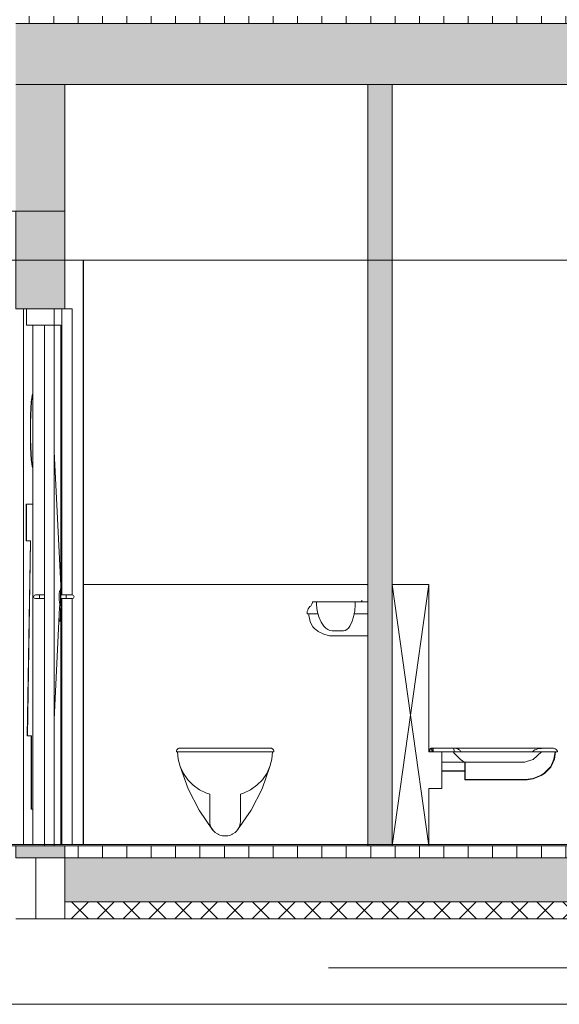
# Model space of a CAD drawing. Extents: x -156717 to 425753, y -51191 to 363295.
# Tile 457 of 502: x 313011 to 315224, y 193548 to 197583. Entities that reach past the tile are written whole.
import ezdxf

# ---------------------------------------------------------------- set-up
doc = ezdxf.new("R2010")
doc.units = 0
doc.header["$LTSCALE"] = 50
doc.linetypes.add('7 Voorgevel & doorsnede A-A$0$B0204', pattern=[1300, 1000, -100, 100, -100])
doc.layers.get('0').update_dxf_attribs({"linetype": 'CONTINUOUS'})
for name, color, linetype in [('7 Voorgevel & doorsnede A-A$0$00 Bestaand', 7, 'CONTINUOUS'), ('7 Voorgevel & doorsnede A-A$0$00 Bestaand Deuren', 7, 'CONTINUOUS'), ('7 Voorgevel & doorsnede A-A$0$00 Bestaand Doorsnede-arcering', 7, 'CONTINUOUS'), ('7 Voorgevel & doorsnede A-A$0$00 Bestaande vloeren', 7, 'CONTINUOUS'), ('7 Voorgevel & doorsnede A-A$0$00 Bestaande vloeren Doorsnede-arcering', 7, 'CONTINUOUS'), ('7 Voorgevel & doorsnede A-A$0$00 Bestaande vloeren Laagscheidingslijnen', 7, 'CONTINUOUS'), ('7 Voorgevel & doorsnede A-A$0$22 Binnenwanden', 7, 'CONTINUOUS'), ('7 Voorgevel & doorsnede A-A$0$23 Vloeren', 7, 'CONTINUOUS'), ('7 Voorgevel & doorsnede A-A$0$82 plakfolie', 7, 'CONTINUOUS'), ('7 Voorgevel & doorsnede A-A$0$82 plakfolie Doorsnede-arcering', 7, 'CONTINUOUS'), ('7 Voorgevel & doorsnede A-A$0$90 Terrein', 7, 'CONTINUOUS')]:
    doc.layers.add(name, color=color, linetype=linetype)
pattern_1 = [(90, (108550.56, 1635.29), (-100, 0), [])]
pattern_2 = [(0, (108550.56, 1635.29), (0, 70), [0, -70])]

# ---------------------------------------------------------------- blocks, each defined once
blk = doc.blocks.new('7 Voorgevel & doorsnede A-A$0$Section Elem_284_3', base_point=(108550.6, 1635.3))
at = {"layer": '7 Voorgevel & doorsnede A-A$0$00 Bestaande vloeren', "color": 252, "linetype": 'Continuous', "lineweight": 0}
for p, q in [((83782.2, 1335.3), (83782.2, 1585.3)), ((83776.2, 1335.3), (83782.2, 1335.3))]:
    blk.add_line(p, q, dxfattribs=at)
at = {"layer": '7 Voorgevel & doorsnede A-A$0$00 Bestaande vloeren', "color": 1, "linetype": 'Continuous', "lineweight": 0}
for p, q in [((83699.5, 1335.3), (83775.1, 1335.3)), ((83775.1, 1335.3), (83776.2, 1335.3))]:
    blk.add_line(p, q, dxfattribs=at)
blk = doc.blocks.new('7 Voorgevel & doorsnede A-A$0$Section Elem_285_3', base_point=(108550.6, 1635.3))
at = {"layer": '7 Voorgevel & doorsnede A-A$0$00 Bestaande vloeren Doorsnede-arcering', "linetype": 'Continuous', "lineweight": 0}
h = blk.add_hatch(dxfattribs=at)
h.set_pattern_fill('LIJNEN_VERT_100_0003', color=9, style=0, pattern_type=2)
h.set_pattern_definition(pattern_1)
h.paths.add_polyline_path([(96512.7, 1585.3), (96512.7, 1635.3), (83899.9, 1635.3), (83899.9, 1585.3)], flags=0)
h = blk.add_hatch(dxfattribs=at)
h.set_pattern_fill('11_GEWAPEND_BETON__I_H_W_73', color=9, style=0, pattern_type=2)
h.set_pattern_definition(pattern_2)
h.paths.add_polyline_path([(96512.7, 1405.3), (96512.7, 1585.3), (83899.9, 1585.3), (83899.9, 1405.3)], flags=0)
h = blk.add_hatch(dxfattribs=at)
h.set_pattern_fill('13_45GR_ISOLATIE_0003', color=9, style=0, pattern_type=2)
h.set_pattern_definition([(45, (108550.56, 1635.29), (-53.033, 53.033), []), (135, (108550.56, 1635.29), (53.033, 53.033), [])])
h.paths.add_polyline_path([(96512.7, 1335.3), (96512.7, 1405.3), (83899.9, 1405.3), (83899.9, 1335.3)], flags=0)
at = {"layer": '7 Voorgevel & doorsnede A-A$0$00 Bestaande vloeren', "color": 2, "linetype": 'Continuous', "lineweight": 0}
for p, q in [((83899.9, 1635.3), (96512.7, 1635.3)), ((83899.9, 1585.3), (83899.9, 1635.3))]:
    blk.add_line(p, q, dxfattribs=at)
at = {"layer": '7 Voorgevel & doorsnede A-A$0$00 Bestaande vloeren', "color": 3, "linetype": 'Continuous', "lineweight": 0}
for p, q in [((83899.9, 1405.3), (83899.9, 1585.3)), ((83899.9, 1335.3), (83899.9, 1405.3))]:
    blk.add_line(p, q, dxfattribs=at)
at = {"layer": '7 Voorgevel & doorsnede A-A$0$00 Bestaande vloeren', "color": 252, "linetype": 'Continuous', "lineweight": 0}
blk.add_line((83782.2, 1335.3), (83899.9, 1335.3), dxfattribs=at)
at = {"layer": '7 Voorgevel & doorsnede A-A$0$00 Bestaande vloeren', "color": 1, "linetype": 'Continuous', "lineweight": 0}
blk.add_line((83899.9, 1335.3), (96512.7, 1335.3), dxfattribs=at)
at = {"layer": '7 Voorgevel & doorsnede A-A$0$00 Bestaande vloeren Laagscheidingslijnen', "color": 3, "linetype": 'Continuous', "lineweight": 0}
for p, q in [((83899.9, 1585.3), (96512.7, 1585.3)), ((83899.9, 1585.3), (96512.7, 1585.3)), ((83899.9, 1405.3), (96512.7, 1405.3)), ((83899.9, 1405.3), (96512.7, 1405.3))]:
    blk.add_line(p, q, dxfattribs=at)
blk = doc.blocks.new('7 Voorgevel & doorsnede A-A$0$Section Elem_286_3', base_point=(108550.6, 1635.3))
at = {"layer": '7 Voorgevel & doorsnede A-A$0$00 Bestaande vloeren Doorsnede-arcering', "linetype": 'Continuous', "lineweight": 0}
h = blk.add_hatch(dxfattribs=at)
h.set_pattern_fill('LIJNEN_VERT_100_0003', color=9, style=0, pattern_type=2)
h.set_pattern_definition(pattern_1)
h.paths.add_polyline_path([(96512.7, 5005.3), (96512.7, 5035.3), (83699.5, 5035.3), (83699.5, 5005.3)], flags=0)
h = blk.add_hatch(dxfattribs=at)
h.set_pattern_fill('11_GEWAPEND_BETON__I_H_W_73', color=9, style=0, pattern_type=2)
h.set_pattern_definition(pattern_2)
h.paths.add_polyline_path([(96512.7, 4755.3), (96512.7, 5005.3), (83699.5, 5005.3), (83699.5, 4755.3)], flags=0)
at = {"layer": '7 Voorgevel & doorsnede A-A$0$00 Bestaande vloeren', "color": 1, "linetype": 'Continuous', "lineweight": 0}
blk.add_line((83699.5, 4755.3), (96512.7, 4755.3), dxfattribs=at)
at = {"layer": '7 Voorgevel & doorsnede A-A$0$00 Bestaande vloeren Laagscheidingslijnen', "color": 3, "linetype": 'Continuous', "lineweight": 0}
blk.add_line((83699.5, 5005.3), (96512.7, 5005.3), dxfattribs=at)
blk.add_line((83699.5, 5005.3), (96512.7, 5005.3), dxfattribs=at)
blk = doc.blocks.new('7 Voorgevel & doorsnede A-A$0$Section Elem_336_3', base_point=(108550.6, 1635.3))
at = {"layer": '7 Voorgevel & doorsnede A-A$0$00 Bestaand', "color": 252, "linetype": 'Continuous', "lineweight": 0}
blk.add_line((94063.9, 1135.3), (84981.4, 1135.3), dxfattribs=at)
blk = doc.blocks.new('7 Voorgevel & doorsnede A-A$0$Section Elem_388_3', base_point=(108550.6, 1635.3))
at = {"layer": '7 Voorgevel & doorsnede A-A$0$00 Bestaande vloeren', "color": 2, "linetype": 'Continuous', "lineweight": 0}
for p, q in [((83899.9, 4755.3), (96512.7, 4755.3)), ((83899.9, 4235.3), (83899.9, 4755.3))]:
    blk.add_line(p, q, dxfattribs=at)
blk = doc.blocks.new('7 Voorgevel & doorsnede A-A$0$Section Elem_478_3', base_point=(108550.6, 1635.3))
at = {"layer": '7 Voorgevel & doorsnede A-A$0$00 Bestaand Doorsnede-arcering', "linetype": 'Continuous', "lineweight": 0}
for points in [[(83699.5, 4755.3), (83699.5, 3835.3), (83899.9, 3835.3), (83899.9, 4755.3)], [(83699.5, 1635.3), (83699.5, 1585.3), (83899.9, 1585.3), (83899.9, 1635.3)]]:
    blk.add_hatch(color=255, dxfattribs=at).paths.add_polyline_path(points, flags=0)
at = {"layer": '7 Voorgevel & doorsnede A-A$0$00 Bestaand', "color": 1, "linetype": 'Continuous', "lineweight": 0}
for p, q in [((83699.5, 4755.3), (83899.9, 4755.3)), ((83899.9, 3835.3), (83899.9, 4755.3)), ((83699.5, 3835.3), (83699.5, 4235.3)), ((83975.1, 4035.3), (83975.1, 1640.3)), ((83699.5, 3835.3), (83899.9, 3835.3)), ((83699.5, 1585.3), (83699.5, 1635.3)), ((83699.5, 1635.3), (83899.9, 1635.3)), ((83899.9, 1585.3), (83899.9, 1635.3)), ((83699.5, 1585.3), (83899.9, 1585.3))]:
    blk.add_line(p, q, dxfattribs=at)
blk = doc.blocks.new('7 Voorgevel & doorsnede A-A$0$Section Elem_482_3', base_point=(108550.6, 1635.3))
at = {"layer": '7 Voorgevel & doorsnede A-A$0$00 Bestaand Doorsnede-arcering', "linetype": 'Continuous', "lineweight": 0}
blk.add_hatch(color=255, dxfattribs=at).paths.add_polyline_path([(85142.9, 4755.3), (85142.9, 1635.3), (85242.9, 1635.3), (85242.9, 4755.3)], flags=0)
at = {"layer": '7 Voorgevel & doorsnede A-A$0$00 Bestaand', "color": 1, "linetype": 'Continuous', "lineweight": 0}
for p, q in [((85142.9, 1635.3), (85142.9, 4755.3)), ((85142.9, 4755.3), (85242.9, 4755.3)), ((85242.9, 1635.3), (85242.9, 4755.3)), ((85142.9, 1635.3), (85242.9, 1635.3))]:
    blk.add_line(p, q, dxfattribs=at)
blk = doc.blocks.new('7 Voorgevel & doorsnede A-A$0$Section Elem_486_3', base_point=(108550.6, 1635.3))
at = {"layer": '7 Voorgevel & doorsnede A-A$0$00 Bestaand Deuren', "color": 1, "linetype": 'Continuous', "lineweight": 0}
for p, q in [((83731, 1640.3), (83731, 3835.3)), ((83742.6, 3835.3), (83856.8, 3835.3)), ((83742.6, 3768.3), (83742.6, 3835.3)), ((83856.8, 3768.3), (83856.8, 3835.3)), ((83887.7, 2662.8), (83887.7, 3835.3)), ((83930.6, 3835.3), (83899.9, 3835.3)), ((83930.6, 2662.8), (83930.6, 3835.3)), ((83742.6, 3768.3), (83856.8, 3768.3)), ((83769.6, 3768.3), (83769.6, 3035.3)), ((83816.7, 3768.3), (83856.8, 3768.3)), ((83816.7, 1635.3), (83816.7, 3768.3)), ((83883.4, 3768.3), (83856.8, 3768.3)), ((83856.8, 1635.3), (83856.8, 3768.3)), ((83883.4, 2680.3), (83883.4, 3768.3)), ((83883.4, 2701.8), (83856.8, 3251.4)), ((83877.6, 2659.6), (83877.7, 2663.8)), ((83877.7, 2663.8), (83877.8, 2667.8)), ((83877.8, 2667.8), (83877.9, 2671.4)), ((83877.9, 2671.4), (83878.1, 2674.4)), ((83878.1, 2674.4), (83878.4, 2676.9)), ((83878.4, 2676.9), (83878.6, 2678.8)), ((83878.6, 2678.8), (83878.9, 2679.9)), ((83878.9, 2679.9), (83879.2, 2680.3)), ((83879.2, 2680.3), (83884.2, 2680.3)), ((83882.3, 2680.3), (83883.4, 2701.8)), ((83882.6, 2663.8), (83882.8, 2667.8)), ((83882.6, 2659.6), (83882.6, 2663.8)), ((83882.8, 2667.8), (83882.9, 2671.4)), ((83882.9, 2671.4), (83883.1, 2674.4)), ((83883.1, 2674.4), (83883.3, 2676.9)), ((83883.3, 2676.9), (83883.6, 2678.8)), ((83883.6, 2678.8), (83883.9, 2679.9)), ((83883.9, 2679.9), (83884.2, 2680.3)), ((83884.2, 2680.3), (83884.4, 2679.9)), ((83884.4, 2679.9), (83884.7, 2678.8)), ((83884.7, 2678.8), (83885, 2676.9)), ((83885, 2676.9), (83885.2, 2674.4)), ((83885.2, 2674.4), (83885.4, 2671.4)), ((83885.4, 2671.4), (83885.5, 2667.8)), ((83885.5, 2667.8), (83885.7, 2663.8)), ((83885.7, 2663.8), (83885.7, 2662.8)), ((83774.6, 2660.6), (83772.4, 2655.3)), ((83772.4, 2655.3), (83774.6, 2650)), ((83779.9, 2662.8), (83774.6, 2660.6)), ((83774.6, 2650), (83779.9, 2647.8)), ((83779.9, 2662.8), (83780.1, 2662.8)), ((83779.9, 2647.8), (83780.1, 2647.8)), ((83780.1, 2662.8), (83781.2, 2662.8)), ((83780.1, 2647.8), (83781.2, 2647.8)), ((83781.2, 2662.8), (83783, 2662.8)), ((83781.2, 2647.8), (83783, 2647.8)), ((83783, 2662.8), (83785.5, 2662.8)), ((83783, 2647.8), (83785.5, 2647.8)), ((83785.5, 2662.8), (83788.4, 2662.8)), ((83785.5, 2647.8), (83788.4, 2647.8)), ((83788.4, 2662.8), (83791.6, 2662.8)), ((83788.4, 2647.8), (83791.6, 2647.8)), ((83791.6, 2662.8), (83796.6, 2662.8)), ((83791.6, 2647.8), (83796.6, 2647.8)), ((83796.2, 2660.6), (83796.1, 2655.3)), ((83796.1, 2655.3), (83796.2, 2650)), ((83796.6, 2662.8), (83796.2, 2660.6)), ((83796.2, 2650), (83796.6, 2647.8)), ((83796.9, 2660.6), (83796.6, 2662.8)), ((83799.3, 2662.8), (83796.6, 2662.8)), ((83796.6, 2647.8), (83796.9, 2650)), ((83799.3, 2647.8), (83796.6, 2647.8)), ((83797.1, 2655.3), (83796.9, 2660.6)), ((83796.9, 2650), (83797.1, 2655.3)), ((83816.7, 2662.8), (83799.3, 2662.8)), ((83816.7, 2647.8), (83799.3, 2647.8)), ((83877.6, 2655.3), (83877.6, 2659.6)), ((83877.6, 2651), (83877.6, 2655.3)), ((83877.7, 2646.7), (83877.6, 2651)), ((83877.8, 2642.8), (83877.7, 2646.7)), ((83877.9, 2639.2), (83877.8, 2642.8)), ((83878.1, 2636.1), (83877.9, 2639.2)), ((83878.4, 2633.6), (83878.1, 2636.1)), ((83878.6, 2631.8), (83878.4, 2633.6)), ((83878.9, 2630.7), (83878.6, 2631.8)), ((83878.6, 2603.8), (83879.9, 2630.3)), ((83879.2, 2630.3), (83878.9, 2630.7)), ((83879.2, 2630.3), (83884.2, 2630.3)), ((83882.5, 2655.3), (83882.6, 2659.6)), ((83882.6, 2651), (83882.5, 2655.3)), ((83882.6, 2646.7), (83882.6, 2651)), ((83882.8, 2642.8), (83882.6, 2646.7)), ((83882.9, 2639.2), (83882.8, 2642.8)), ((83883.1, 2636.1), (83882.9, 2639.2)), ((83883.3, 2633.6), (83883.1, 2636.1)), ((83883.6, 2631.8), (83883.3, 2633.6)), ((83883.4, 2605.3), (83883.4, 2630.3)), ((83883.9, 2630.7), (83883.6, 2631.8)), ((83883.7, 2655.3), (83883.8, 2660.6)), ((83883.8, 2650), (83883.7, 2655.3)), ((83883.8, 2660.6), (83884.2, 2662.8)), ((83884.2, 2647.8), (83883.8, 2650)), ((83884.2, 2630.3), (83883.9, 2630.7)), ((83884.2, 2662.8), (83906.4, 2662.8)), ((83884.2, 2647.8), (83906.4, 2647.8)), ((83884.4, 2630.7), (83884.2, 2630.3)), ((83884.7, 2631.8), (83884.4, 2630.7)), ((83885, 2633.6), (83884.7, 2631.8)), ((83885.2, 2636.1), (83885, 2633.6)), ((83885.4, 2639.2), (83885.2, 2636.1)), ((83885.5, 2642.8), (83885.4, 2639.2)), ((83885.7, 2646.7), (83885.5, 2642.8)), ((83885.7, 2647.8), (83885.7, 2646.7)), ((83887.7, 1640.3), (83887.7, 2647.8)), ((83906, 2660.6), (83905.9, 2655.3)), ((83905.9, 2655.3), (83906, 2650)), ((83906.4, 2662.8), (83906, 2660.6)), ((83906, 2650), (83906.4, 2647.8)), ((83911.4, 2662.8), (83906.4, 2662.8)), ((83911.4, 2647.8), (83906.4, 2647.8)), ((83914.6, 2662.8), (83911.4, 2662.8)), ((83914.6, 2647.8), (83911.4, 2647.8)), ((83917.7, 2662.8), (83914.6, 2662.8)), ((83917.7, 2647.8), (83914.6, 2647.8)), ((83920.4, 2662.8), (83917.7, 2662.8)), ((83920.4, 2647.8), (83917.7, 2647.8)), ((83922.6, 2662.8), (83920.4, 2662.8)), ((83922.6, 2647.8), (83920.4, 2647.8)), ((83924, 2662.8), (83922.6, 2662.8)), ((83924, 2647.8), (83922.6, 2647.8)), ((83924.6, 2662.8), (83924, 2662.8)), ((83924.6, 2647.8), (83924, 2647.8)), ((83930.7, 2662.8), (83924.6, 2662.8)), ((83930.7, 2647.8), (83924.6, 2647.8)), ((83930.6, 1640.3), (83930.6, 2647.8)), ((83930.7, 2662.8), (83936.1, 2660.6)), ((83936.1, 2650), (83930.7, 2647.8)), ((83936.1, 2660.6), (83938.3, 2655.3)), ((83938.3, 2655.3), (83936.1, 2650)), ((83856.8, 2152.2), (83877.6, 2582.4)), ((83877.6, 2584.6), (83877.7, 2588.8)), ((83877.6, 2580.3), (83877.6, 2584.6)), ((83877.7, 2588.8), (83877.8, 2592.8)), ((83877.8, 2592.8), (83877.9, 2596.4)), ((83877.9, 2596.4), (83878.1, 2599.4)), ((83878.1, 2599.4), (83878.4, 2601.9)), ((83878.4, 2601.9), (83878.6, 2603.8)), ((83878.6, 2603.8), (83878.9, 2604.9)), ((83878.9, 2604.9), (83879.2, 2605.3)), ((83879.2, 2605.3), (83884.2, 2605.3)), ((83882.5, 2580.3), (83882.6, 2584.6)), ((83882.6, 2588.8), (83882.8, 2592.8)), ((83882.6, 2584.6), (83882.6, 2588.8)), ((83882.8, 2592.8), (83882.9, 2596.4)), ((83882.9, 2596.4), (83883.1, 2599.4)), ((83883.1, 2599.4), (83883.3, 2601.9)), ((83883.3, 2601.9), (83883.6, 2603.8)), ((83883.6, 2603.8), (83883.9, 2604.9)), ((83883.9, 2604.9), (83884.2, 2605.3)), ((83884.2, 2605.3), (83884.4, 2604.9)), ((83884.4, 2604.9), (83884.7, 2603.8)), ((83884.7, 2603.8), (83885, 2601.9)), ((83885, 2601.9), (83885.2, 2599.4)), ((83885.2, 2599.4), (83885.4, 2596.4)), ((83885.4, 2596.4), (83885.5, 2592.8)), ((83885.5, 2592.8), (83885.7, 2588.8)), ((83885.7, 2588.8), (83885.7, 2584.6)), ((83885.7, 2584.6), (83885.8, 2580.3)), ((83877.6, 2576), (83877.6, 2580.3)), ((83877.7, 2571.7), (83877.6, 2576)), ((83877.8, 2567.8), (83877.7, 2571.7)), ((83877.9, 2564.2), (83877.8, 2567.8)), ((83878.1, 2561.1), (83877.9, 2564.2)), ((83878.4, 2558.6), (83878.1, 2561.1)), ((83878.6, 2556.8), (83878.4, 2558.6)), ((83878.9, 2555.7), (83878.6, 2556.8)), ((83879.2, 2555.3), (83878.9, 2555.7)), ((83879.2, 2555.3), (83884.2, 2555.3)), ((83882.6, 2576), (83882.5, 2580.3)), ((83882.6, 2571.7), (83882.6, 2576)), ((83882.8, 2567.8), (83882.6, 2571.7)), ((83882.9, 2564.2), (83882.8, 2567.8)), ((83883.1, 2561.1), (83882.9, 2564.2)), ((83883.3, 2558.6), (83883.1, 2561.1)), ((83883.6, 2556.8), (83883.3, 2558.6)), ((83883.4, 1640.3), (83883.4, 2555.3)), ((83883.9, 2555.7), (83883.6, 2556.8)), ((83884.2, 2555.3), (83883.9, 2555.7)), ((83884.4, 2555.7), (83884.2, 2555.3)), ((83884.7, 2556.8), (83884.4, 2555.7)), ((83885, 2558.6), (83884.7, 2556.8)), ((83885.2, 2561.1), (83885, 2558.6)), ((83885.4, 2564.2), (83885.2, 2561.1)), ((83885.5, 2567.8), (83885.4, 2564.2)), ((83885.7, 2571.7), (83885.5, 2567.8)), ((83885.8, 2580.3), (83885.7, 2576)), ((83885.7, 2576), (83885.7, 2571.7)), ((83769.6, 2335.3), (83769.6, 1640.3))]:
    blk.add_line(p, q, dxfattribs=at)
blk = doc.blocks.new('7 Voorgevel & doorsnede A-A$0$Section Elem_561_3', base_point=(108550.6, 1635.3))
at = {"layer": '7 Voorgevel & doorsnede A-A$0$23 Vloeren', "color": 2, "linetype": 'Continuous', "lineweight": 0}
for p, q in [((82079.2, 4235.3), (83899.9, 4235.3)), ((82079.2, 4035.3), (90108.3, 4035.3))]:
    blk.add_line(p, q, dxfattribs=at)
blk = doc.blocks.new('7 Voorgevel & doorsnede A-A$0$Section Elem_566_3', base_point=(108550.6, 1635.3))
at = {"layer": '7 Voorgevel & doorsnede A-A$0$23 Vloeren', "color": 2, "linetype": 'Continuous', "lineweight": 0}
for p, q in [((81356.9, 1640.3), (90829.9, 1640.3)), ((81356.9, 1635.3), (83816.7, 1635.3)), ((83856.8, 1635.3), (86437.7, 1635.3))]:
    blk.add_line(p, q, dxfattribs=at)
blk = doc.blocks.new('7 Voorgevel & doorsnede A-A$0$Section Elem_569_3', base_point=(108550.6, 1635.3))
at = {"layer": '7 Voorgevel & doorsnede A-A$0$90 Terrein', "color": 252, "linetype": 'Continuous', "lineweight": 0}
blk.add_line((83004, 985.3), (87398.6, 985.3), dxfattribs=at)
blk = doc.blocks.new('7 Voorgevel & doorsnede A-A$0$Section Elem_613_3', base_point=(108550.6, 1635.3))
at = {"layer": '7 Voorgevel & doorsnede A-A$0$00 Bestaand', "color": 2, "linetype": 'Continuous', "lineweight": 0}
for p, q in [((85392.9, 2020.3), (85393.1, 2022.9)), ((85408.8, 2020.3), (85392.9, 2020.3)), ((85392.9, 2020.3), (85446, 2020.3)), ((85393.1, 2022.9), (85393.8, 2025.4)), ((85393.8, 2025.4), (85395, 2027.8)), ((85395, 2027.8), (85396.6, 2029.9)), ((85396.6, 2029.9), (85398.6, 2031.8)), ((85398.6, 2031.8), (85400.8, 2033.3)), ((85400.8, 2033.3), (85403.4, 2034.4)), ((85403.4, 2034.4), (85406, 2035.1)), ((85406, 2035.1), (85408.8, 2035.3)), ((85496.5, 2035.3), (85408.8, 2035.3)), ((85408.8, 2035.3), (85409, 2035.2)), ((85409, 2035.2), (85408.8, 2020.3)), ((85446, 1942.2), (85446, 2020.3)), ((85498.8, 2013.4), (85493.2, 2020.3)), ((85496.2, 2035.2), (85496.5, 2035.3)), ((85496.5, 2020.3), (85496.2, 2035.2)), ((85496.5, 2035.3), (85500.3, 2035.1)), ((85506.7, 2020.3), (85496.5, 2020.3)), ((85500.3, 2035.1), (85504, 2034.4)), ((85504, 2034.4), (85506.7, 2033.5)), ((85506.7, 2033.5), (85507.7, 2033.3)), ((85519.5, 2020.3), (85506.7, 2020.3)), ((85507.7, 2033.3), (85511.9, 2031.8)), ((85511.9, 2031.8), (85515.5, 2029.9)), ((85515.5, 2029.9), (85518.4, 2027.8)), ((85518.4, 2027.8), (85519.5, 2026.6)), ((85519.5, 2026.6), (85521.2, 2025.4)), ((85524, 2020.3), (85519.5, 2020.3)), ((85521.2, 2025.4), (85523.3, 2022.9)), ((85523.3, 2022.9), (85524, 2020.3)), ((85818.2, 2020.3), (85820.7, 2022.9)), ((85821.6, 2020.3), (85818.2, 2020.3)), ((85820.7, 2022.9), (85821.6, 2023.2)), ((85855.7, 2019.3), (85820.7, 1988.3)), ((85821.6, 2023.2), (85823.8, 2025.4)), ((85854.6, 2020.3), (85821.6, 2020.3)), ((85823.8, 2025.4), (85827.8, 2027.8)), ((85827.8, 2027.8), (85833.3, 2029.9)), ((85833.3, 2029.9), (85840.1, 2031.8)), ((85840.1, 2031.8), (85847.9, 2033.3)), ((85847.9, 2033.3), (85854.6, 2034.1)), ((85854.6, 2034.1), (85855.8, 2034.4)), ((85893.6, 2020.3), (85854.6, 2020.3)), ((85856.4, 2019.9), (85855.7, 2019.3)), ((85855.8, 2034.4), (85861.5, 2035.1)), ((85856.7, 2020.3), (85856.4, 2019.9)), ((85861.5, 2035.1), (85867.4, 2035.3)), ((85867.4, 2035.3), (85893.6, 2035.3)), ((85893.6, 2035.3), (85895.7, 2035.3)), ((85920.8, 2020.3), (85893.6, 2020.3)), ((85895.7, 2035.3), (85900.1, 2035.1)), ((85900.1, 2035.1), (85904.3, 2034.4)), ((85904.3, 2034.4), (85908.2, 2033.3)), ((85906.5, 1989.7), (85910.8, 2020.3)), ((85912.4, 2020.3), (85908.1, 1989.5)), ((85908.2, 2033.3), (85911.8, 2031.8)), ((85910.8, 2020.3), (85912.4, 2020.3)), ((85911.8, 2031.8), (85914.9, 2029.9)), ((85914.9, 2029.9), (85917.4, 2027.8)), ((85917.4, 2027.8), (85919.3, 2025.4)), ((85919.3, 2025.4), (85920.4, 2022.9)), ((85920.4, 2022.9), (85920.8, 2020.3)), ((85501.2, 2010.2), (85498.8, 2013.4)), ((85511.8, 1999.1), (85501.2, 2010.2)), ((85518.4, 1992), (85511.8, 1999.1)), ((85523.7, 1987.9), (85518.4, 1992)), ((85532.1, 1981.2), (85523.7, 1987.9)), ((85534.4, 1980.5), (85532.1, 1981.2)), ((85542.6, 1977.7), (85534.4, 1980.5)), ((85580.7, 1977.7), (85542.6, 1977.7)), ((85787.5, 1977.8), (85580.7, 1977.7)), ((85794.2, 1979.9), (85787.5, 1977.8)), ((85820.7, 1988.3), (85794.2, 1979.9)), ((85893.7, 1960), (85906.5, 1989.7)), ((85908.1, 1989.5), (85895.3, 1959.6)), ((85446, 1942.2), (85541.5, 1942.2)), ((85446, 1869.5), (85446, 1941.1)), ((85446, 1941.1), (85541.5, 1941.1)), ((85541.5, 1941.1), (85541.5, 1942.2)), ((85541.5, 1941.1), (85542.6, 1941.1)), ((85541.5, 1906.2), (85541.5, 1941.1)), ((85542.6, 1906.2), (85542.6, 1941.1)), ((85865.7, 1931.9), (85893.6, 1959.7)), ((85893.6, 1957.3), (85867.6, 1931.3)), ((85893.6, 1959.7), (85893.7, 1960)), ((85895.3, 1959.6), (85893.6, 1957.3)), ((85541.5, 1906.2), (85788.7, 1906.2)), ((85541.5, 1906.2), (85542.6, 1906.2)), ((85788.7, 1904.8), (85541.5, 1904.8)), ((85788.7, 1906.2), (85789.2, 1906.3)), ((85796.9, 1905.6), (85788.7, 1904.8)), ((85789.2, 1906.3), (85821.6, 1910.8)), ((85821.6, 1909), (85796.9, 1905.6)), ((85821.6, 1910.8), (85854.6, 1924.4)), ((85854.6, 1922.6), (85821.6, 1909)), ((85854.6, 1924.4), (85865.7, 1931.9)), ((85867.6, 1931.3), (85854.6, 1922.6)), ((85392.9, 1869.5), (85446, 1869.5))]:
    blk.add_line(p, q, dxfattribs=at)
at = {"layer": '7 Voorgevel & doorsnede A-A$0$00 Bestaand', "color": 1, "linetype": 'Continuous', "lineweight": 0}
for p, q in [((85395.4, 2020.3), (85395.7, 2022.9)), ((85395.7, 2022.9), (85396.3, 2025.4)), ((85396.3, 2025.4), (85397.4, 2027.8)), ((85397.4, 2027.8), (85398.8, 2029.9)), ((85398.8, 2029.9), (85400.5, 2031.8)), ((85400.5, 2031.8), (85402.6, 2033.3)), ((85402.4, 2020.3), (85402.6, 2022.9)), ((85402.6, 2022.9), (85402.9, 2025.4)), ((85402.9, 2025.4), (85403.5, 2027.8)), ((85403.5, 2027.8), (85404.4, 2029.9)), ((85404.4, 2029.9), (85405.4, 2031.8)), ((85405.4, 2031.8), (85406.6, 2033.3)), ((85409.9, 2035.2), (85409.7, 2020.3)), ((85410.8, 2035.2), (85410.7, 2020.3)), ((85446, 2020.3), (85493.2, 2020.3)), ((85496, 2020.3), (85493.2, 2020.3)), ((85496.5, 2020.3), (85496, 2020.3)), ((85496.5, 2035.3), (85502, 2035.3)), ((85502, 2035.3), (85513, 2035.3)), ((85513, 2035.3), (85525.4, 2035.3)), ((85524, 2020.3), (85529.1, 2020.3)), ((85525.4, 2035.3), (85538.5, 2035.3)), ((85529.1, 2020.3), (85538.5, 2020.3)), ((85538.5, 2035.3), (85789.7, 2035.3)), ((85538.5, 2020.3), (85788.9, 2020.3)), ((85788.9, 2020.3), (85818.2, 2020.3)), ((85789.7, 2035.3), (85824.7, 2035.3)), ((85824.7, 2035.3), (85856.9, 2035.3)), ((85856.7, 2020.3), (85856.5, 2020.3)), ((85856.9, 2035.3), (85867.4, 2035.3)), ((85446, 1978), (85541.5, 1978)), ((85541.5, 1942.2), (85541.5, 1978)), ((85541.5, 1978), (85541.5, 1978)), ((85541.5, 1976.6), (85542.6, 1976.6)), ((85542.6, 1976.6), (85542.6, 1941.1)), ((85541.5, 1905.6), (85541.5, 1906.2)), ((85541.5, 1904.8), (85541.5, 1905.6))]:
    blk.add_line(p, q, dxfattribs=at)
blk = doc.blocks.new('7 Voorgevel & doorsnede A-A$0$Section Elem_614_3', base_point=(108550.6, 1635.3))
at = {"layer": '7 Voorgevel & doorsnede A-A$0$00 Bestaand', "color": 2, "linetype": 'Continuous', "lineweight": 0}
for p, q in [((85242.9, 1635.3), (85392.9, 2705.3)), ((85242.9, 2705.3), (85392.9, 1635.3)), ((85242.9, 2705.3), (85392.9, 2705.3)), ((85242.9, 1635.3), (85242.9, 2705.3)), ((85392.9, 2020.3), (85392.9, 2705.3)), ((85392.9, 1635.3), (85392.9, 1869.5)), ((85242.9, 1635.3), (85392.9, 1635.3))]:
    blk.add_line(p, q, dxfattribs=at)
blk = doc.blocks.new('7 Voorgevel & doorsnede A-A$0$Section Elem_618_3', base_point=(108550.6, 1635.3))
at = {"layer": '7 Voorgevel & doorsnede A-A$0$22 Binnenwanden', "color": 252, "linetype": 'Continuous', "lineweight": 0}
blk.add_line((83976.4, 4035.3), (83976.4, 2705.3), dxfattribs=at)
blk = doc.blocks.new('7 Voorgevel & doorsnede A-A$0$Section Elem_619_3', base_point=(108550.6, 1635.3))
at = {"layer": '7 Voorgevel & doorsnede A-A$0$00 Bestaand', "color": 1, "linetype": 'Continuous', "lineweight": 0}
for p, q in [((84357.9, 2020.3), (84358.1, 2022.9)), ((84361.7, 2020.3), (84357.9, 2020.3)), ((84358.1, 2022.9), (84358.8, 2025.4)), ((84358.8, 2025.4), (84360, 2027.8)), ((84360, 2027.8), (84361.6, 2029.9)), ((84361.6, 2029.9), (84363.5, 2031.8)), ((84373.1, 2020.3), (84361.7, 2020.3)), ((84365.9, 1989.5), (84363.1, 2020.3)), ((84363.5, 2031.8), (84365.8, 2033.3)), ((84365.8, 2033.3), (84368.3, 2034.4)), ((84368.3, 2034.4), (84370.9, 2035.1)), ((84370.9, 2035.1), (84373.7, 2035.3)), ((84391.6, 2020.3), (84373.1, 2020.3)), ((84377.3, 2035.3), (84373.7, 2035.3)), ((84387.8, 2035.3), (84377.3, 2035.3)), ((84404.8, 2035.3), (84387.8, 2035.3)), ((84416.5, 2020.3), (84391.6, 2020.3)), ((84427.7, 2035.3), (84404.8, 2035.3)), ((84446.8, 2020.3), (84416.5, 2020.3)), ((84455.6, 2035.3), (84427.7, 2035.3)), ((84481.3, 2020.3), (84446.8, 2020.3)), ((84487.4, 2035.3), (84455.6, 2035.3)), ((84518.9, 2020.3), (84481.3, 2020.3)), ((84522, 2035.3), (84487.4, 2035.3)), ((84557.9, 2020.3), (84518.9, 2020.3)), ((84557.9, 2035.3), (84522, 2035.3)), ((84593.8, 2035.3), (84557.9, 2035.3)), ((84596.9, 2020.3), (84557.9, 2020.3)), ((84628.3, 2035.3), (84593.8, 2035.3)), ((84634.4, 2020.3), (84596.9, 2020.3)), ((84660.2, 2035.3), (84628.3, 2035.3)), ((84669, 2020.3), (84634.4, 2020.3)), ((84688.1, 2035.3), (84660.2, 2035.3)), ((84699.3, 2020.3), (84669, 2020.3)), ((84711, 2035.3), (84688.1, 2035.3)), ((84724.2, 2020.3), (84699.3, 2020.3)), ((84728, 2035.3), (84711, 2035.3)), ((84742.7, 2020.3), (84724.2, 2020.3)), ((84738.5, 2035.3), (84728, 2035.3)), ((84742.1, 2035.3), (84738.5, 2035.3)), ((84744.8, 2035.1), (84742.1, 2035.3)), ((84754, 2020.3), (84742.7, 2020.3)), ((84747.5, 2034.4), (84744.8, 2035.1)), ((84750, 2033.3), (84747.5, 2034.4)), ((84749.9, 1989.5), (84752.6, 2020.3)), ((84752.2, 2031.8), (84750, 2033.3)), ((84754.2, 2029.9), (84752.2, 2031.8)), ((84757.9, 2020.3), (84754, 2020.3)), ((84755.8, 2027.8), (84754.2, 2029.9)), ((84756.9, 2025.4), (84755.8, 2027.8)), ((84757.6, 2022.9), (84756.9, 2025.4)), ((84757.9, 2020.3), (84757.6, 2022.9)), ((84373.9, 1959.6), (84365.9, 1989.5)), ((84741.8, 1959.6), (84749.9, 1989.5)), ((84373.9, 1959.6), (84406.4, 1868)), ((84387.1, 1931.3), (84373.9, 1959.6)), ((84709.3, 1868), (84741.8, 1959.6)), ((84728.6, 1931.3), (84741.8, 1959.6)), ((84405.1, 1905.6), (84387.1, 1931.3)), ((84427.3, 1883), (84405.1, 1905.6)), ((84688.4, 1883), (84710.7, 1905.6)), ((84710.7, 1905.6), (84728.6, 1931.3)), ((84406.4, 1868), (84450.9, 1781.1)), ((84453.2, 1864.3), (84427.3, 1883)), ((84482, 1849.9), (84453.2, 1864.3)), ((84633.8, 1849.9), (84662.5, 1864.3)), ((84662.5, 1864.3), (84688.4, 1883)), ((84664.9, 1781.1), (84709.3, 1868)), ((84494.7, 1846), (84482, 1849.9)), ((84494.7, 1794.4), (84494.7, 1846.4)), ((84621, 1846), (84633.8, 1849.9)), ((84621, 1794.4), (84621, 1846.4)), ((84450.9, 1781.1), (84506.6, 1700.3)), ((84494.7, 1782.9), (84494.7, 1794.4)), ((84494.7, 1774.9), (84494.7, 1782.9)), ((84609.2, 1700.3), (84664.9, 1781.1)), ((84621, 1782.9), (84621, 1794.4)), ((84621, 1774.9), (84621, 1782.9)), ((84494.7, 1768.1), (84494.7, 1774.9)), ((84494.7, 1762.7), (84494.7, 1768.1)), ((84494.7, 1759.1), (84494.7, 1762.7)), ((84494.7, 1756.8), (84494.7, 1759.1)), ((84494.7, 1735.5), (84494.7, 1756.8)), ((84494.7, 1735.5), (84495.7, 1725)), ((84620.1, 1725), (84621, 1735.5)), ((84621, 1768.1), (84621, 1774.9)), ((84621, 1762.7), (84621, 1768.1)), ((84621, 1759.1), (84621, 1762.7)), ((84621, 1756.8), (84621, 1759.1)), ((84621, 1735.5), (84621, 1756.8)), ((84495.7, 1725), (84498.5, 1714.9)), ((84498.5, 1714.9), (84503.2, 1705.4)), ((84503.2, 1705.4), (84509.5, 1696.8)), ((84506.6, 1700.3), (84507.4, 1699.6)), ((84509.5, 1696.8), (84517.3, 1689.4)), ((84598.5, 1689.4), (84606.3, 1696.8)), ((84606.3, 1696.8), (84612.6, 1705.4)), ((84608.3, 1699.6), (84609.2, 1700.3)), ((84612.6, 1705.4), (84617.2, 1714.9)), ((84617.2, 1714.9), (84620.1, 1725)), ((84517.3, 1689.4), (84526.3, 1683.4)), ((84526.3, 1683.4), (84536.3, 1678.9)), ((84528.5, 1682.4), (84529.1, 1681.9)), ((84529.1, 1681.9), (84530.1, 1681.7)), ((84536.3, 1678.9), (84546.9, 1676.2)), ((84546.9, 1676.2), (84557.9, 1675.3)), ((84557.9, 1675.3), (84568.8, 1676.2)), ((84568.8, 1676.2), (84579.5, 1678.9)), ((84579.5, 1678.9), (84589.5, 1683.4)), ((84585.7, 1681.7), (84586.7, 1681.9)), ((84586.7, 1681.9), (84587.3, 1682.4)), ((84589.5, 1683.4), (84598.5, 1689.4))]:
    blk.add_line(p, q, dxfattribs=at)
blk = doc.blocks.new('7 Voorgevel & doorsnede A-A$0$Section Elem_620_3', base_point=(108550.6, 1635.3))
at = {"layer": '7 Voorgevel & doorsnede A-A$0$00 Bestaand', "color": 1, "linetype": 'Continuous', "lineweight": 0}
for p, q in [((83977.4, 2705.3), (83976.4, 2705.3)), ((83976.4, 1640.3), (83976.4, 2705.3)), ((85141.9, 2705.3), (83977.4, 2705.3)), ((83977.4, 2705.3), (83977.4, 2704.4)), ((85141.9, 2703.4), (85141.9, 2705.3)), ((85142.9, 2705.3), (85141.9, 2705.3))]:
    blk.add_line(p, q, dxfattribs=at)
blk = doc.blocks.new('7 Voorgevel & doorsnede A-A$0$Section Elem_621_3', base_point=(108550.6, 1635.3))
at = {"layer": '7 Voorgevel & doorsnede A-A$0$00 Bestaand', "color": 2, "linetype": 'Continuous', "lineweight": 0}
for p, q in [((84912.3, 2622.2), (84913.4, 2624.7)), ((84913.4, 2624.7), (84916.3, 2632.6)), ((84916.3, 2632.6), (84916.7, 2635.2)), ((84916.7, 2635.3), (84916.8, 2635.3)), ((84916.7, 2635.2), (84916.7, 2635.3)), ((84916.8, 2635.3), (84927, 2635.3)), ((84927, 2635.3), (84931.8, 2635.3)), ((84931.8, 2635.3), (84931.9, 2635.3)), ((84931.9, 2635.3), (84931.9, 2635.2)), ((84931.9, 2635.2), (84931.9, 2622.6)), ((85142.9, 2635.3), (85091.6, 2635.3)), ((85091.6, 2635.3), (85091.6, 2622.6)), ((85116.8, 2635.3), (85117.9, 2641)), ((85116.8, 2635.3), (85118.9, 2635.3)), ((85118.9, 2635.3), (85117.9, 2641)), ((85142.9, 2635.3), (85142.9, 2495.3)), ((84894.1, 2588.3), (84894.9, 2594.5)), ((84894.1, 2585.4), (84894.1, 2588.3)), ((84894.1, 2585.3), (84894.1, 2585.4)), ((84894.2, 2585.3), (84894.1, 2585.3)), ((84901.6, 2585.3), (84894.2, 2585.3)), ((84894.9, 2594.5), (84896.5, 2600.5)), ((84896.5, 2600.5), (84898.9, 2606)), ((84898.9, 2606), (84901.9, 2610.8)), ((84901.6, 2578.7), (84901.6, 2585.3)), ((84901.9, 2610.8), (84905.6, 2614.9)), ((84905.6, 2614.9), (84907.6, 2616.5)), ((84907.6, 2616.5), (84908.7, 2617.4)), ((84908.7, 2617.4), (84910.7, 2619.6)), ((84910.7, 2619.6), (84912.3, 2622.2)), ((84931.9, 2622.6), (84935.3, 2597.5)), ((84935.3, 2597.5), (84942, 2573.5)), ((85089.1, 2597.5), (85084.1, 2573.5)), ((85091.6, 2622.6), (85089.1, 2597.5)), ((84903.4, 2565.8), (84901.6, 2578.7)), ((84906.8, 2553.4), (84903.4, 2565.8)), ((84911.7, 2542), (84906.8, 2553.4)), ((84942, 2573.5), (84951.8, 2551.5)), ((84951.8, 2551.5), (84959.9, 2539)), ((85076.9, 2551.5), (85070.9, 2539)), ((85084.1, 2573.5), (85076.9, 2551.5)), ((84918.1, 2531.9), (84911.7, 2542)), ((84925.7, 2523.5), (84918.1, 2531.9)), ((84927, 2522.5), (84925.7, 2523.5)), ((84929.3, 2520.7), (84927, 2522.5)), ((84939.7, 2512.7), (84929.3, 2520.7)), ((84962.4, 2501.5), (84939.7, 2512.7)), ((84959.9, 2539), (84963, 2534.4)), ((84963, 2534.4), (84970.4, 2526.8)), ((84970.4, 2526.8), (84978.6, 2520.9)), ((84978.6, 2520.9), (84987.6, 2517)), ((84987.6, 2517), (84996.9, 2515.2)), ((84996.9, 2515.2), (85000.3, 2515.3)), ((85041.4, 2515.3), (85000.1, 2515.3)), ((85043.6, 2515.2), (85041.1, 2515.3)), ((85050.4, 2517), (85043.6, 2515.2)), ((85057, 2520.9), (85050.4, 2517)), ((85063.2, 2526.8), (85057, 2520.9)), ((85068.6, 2534.4), (85063.2, 2526.8)), ((85070.9, 2539), (85068.6, 2534.4)), ((84986.2, 2495.5), (84962.4, 2501.5)), ((85000.3, 2495.3), (84986.2, 2495.5)), ((85142.9, 2495.3), (85000.3, 2495.3))]:
    blk.add_line(p, q, dxfattribs=at)
at = {"layer": '7 Voorgevel & doorsnede A-A$0$00 Bestaand', "color": 1, "linetype": 'Continuous', "lineweight": 0}
for p, q in [((84940.1, 2635.3), (84931.9, 2635.3)), ((84956.4, 2635.3), (84940.1, 2635.3)), ((84964.6, 2635.3), (84956.4, 2635.3)), ((84975.2, 2635.3), (84964.6, 2635.3)), ((84987.6, 2635.3), (84975.2, 2635.3)), ((85001.3, 2635.3), (84987.6, 2635.3)), ((85015.6, 2635.3), (85001.3, 2635.3)), ((85041.1, 2635.3), (85015.6, 2635.3)), ((85050.9, 2635.3), (85041.1, 2635.3)), ((85060.4, 2635.3), (85050.9, 2635.3)), ((85069.1, 2635.3), (85060.4, 2635.3)), ((85076.8, 2635.3), (85069.1, 2635.3)), ((85083.1, 2635.3), (85076.8, 2635.3)), ((85087.7, 2635.3), (85083.1, 2635.3)), ((85090.6, 2635.3), (85087.7, 2635.3)), ((85091.6, 2635.3), (85090.6, 2635.3)), ((85091.6, 2635.3), (85091.6, 2635.3)), ((84911.2, 2585.3), (84901.6, 2585.3)), ((84929.8, 2585.3), (84911.2, 2585.3)), ((84938.7, 2585.3), (84929.8, 2585.3)), ((85142.9, 2585.3), (85086.6, 2585.3)), ((85001.3, 2515.2), (84996.9, 2515.2)), ((85012.7, 2515.2), (85001.3, 2515.2)), ((85013.1, 2515.2), (85012.7, 2515.2)), ((85013.6, 2515.2), (85013.1, 2515.2)), ((85014.2, 2515.2), (85013.6, 2515.2)), ((85014.9, 2515.2), (85014.2, 2515.2)), ((85015.6, 2515.2), (85014.9, 2515.2)), ((85041.1, 2515.2), (85015.6, 2515.2)), ((85041.5, 2515.2), (85041.1, 2515.2)), ((85042, 2515.2), (85041.5, 2515.2)), ((85042.4, 2515.2), (85042, 2515.2)), ((85042.8, 2515.2), (85042.4, 2515.2)), ((85043.1, 2515.2), (85042.8, 2515.2)), ((85043.4, 2515.2), (85043.1, 2515.2)), ((85043.5, 2515.2), (85043.4, 2515.2))]:
    blk.add_line(p, q, dxfattribs=at)
blk = doc.blocks.new('7 Voorgevel & doorsnede A-A$0$Section Elem_688_3', base_point=(108550.6, 1635.3))
at = {"layer": '7 Voorgevel & doorsnede A-A$0$82 plakfolie Doorsnede-arcering', "linetype": 'Continuous', "lineweight": 0}
blk.add_hatch(color=255, dxfattribs=at).paths.add_polyline_path([(83741.6, 3035.3), (83741.6, 2885.3), (83742.6, 2885.3), (83742.6, 3035.3)], flags=0)
at = {"layer": '7 Voorgevel & doorsnede A-A$0$82 plakfolie', "color": 1, "linetype": 'Continuous', "lineweight": 0}
for p, q in [((83764.5, 3470.4), (83762.7, 3452.6)), ((83765.5, 3470.4), (83763.7, 3452.6)), ((83766.6, 3481.5), (83764.5, 3470.4)), ((83767.6, 3481.5), (83765.5, 3470.4)), ((83768.7, 3485.3), (83766.6, 3481.5)), ((83769.6, 3485.1), (83767.6, 3481.5)), ((83768.7, 3485.3), (83769.6, 3485.3)), ((83762.7, 3452.6), (83761.2, 3428.8)), ((83763.7, 3452.6), (83762.2, 3428.8)), ((83760, 3400.4), (83759.3, 3368.7)), ((83761.2, 3428.8), (83760, 3400.4)), ((83761, 3400.4), (83760.3, 3368.7)), ((83762.2, 3428.8), (83761, 3400.4)), ((83759.3, 3368.7), (83759.1, 3335.3)), ((83760.3, 3368.7), (83760.1, 3335.3)), ((83759.1, 3335.3), (83759.3, 3301.9)), ((83760.1, 3335.3), (83760.3, 3301.9)), ((83759.3, 3301.9), (83760, 3270.2)), ((83760, 3270.2), (83761.2, 3241.8)), ((83760.3, 3301.9), (83761, 3270.2)), ((83761, 3270.2), (83762.2, 3241.8)), ((83761.2, 3241.8), (83762.7, 3218)), ((83762.2, 3241.8), (83763.7, 3218)), ((83762.7, 3218), (83764.5, 3200.1)), ((83763.7, 3218), (83765.5, 3200.1)), ((83764.5, 3200.1), (83766.6, 3189.1)), ((83765.5, 3200.1), (83767.6, 3189.1)), ((83766.6, 3189.1), (83768.7, 3185.3)), ((83767.6, 3189.1), (83769.6, 3185.5)), ((83768.7, 3185.3), (83769.6, 3185.3)), ((83741.6, 2885.3), (83741.6, 3035.3)), ((83741.6, 3035.3), (83742.6, 3035.3)), ((83769.6, 3035.3), (83742.6, 3035.3)), ((83742.6, 2885.3), (83742.6, 3035.3)), ((83769.6, 2335.3), (83769.6, 3035.3)), ((83741.6, 2885.3), (83742.6, 2885.3)), ((83742.6, 2885.3), (83760.1, 2885.3)), ((83759.1, 2885.3), (83746.2, 2085.3)), ((83760.1, 2885.3), (83747.2, 2085.3)), ((83746.2, 2085.3), (83747.2, 2085.3)), ((83747.2, 2085.3), (83763.3, 2085.3)), ((83762.3, 2085.3), (83762.3, 1785.3)), ((83763.3, 2085.3), (83763.3, 1785.3)), ((83762.3, 1785.3), (83763.3, 1785.3)), ((83763.3, 1785.3), (83769.6, 1785.3))]:
    blk.add_line(p, q, dxfattribs=at)
blk = doc.blocks.new('7 Voorgevel & doorsnede A-A$0$A DOORSNEDE A-A_STORY_MARKER', base_point=(108550.6, 1635.3))
at = {"color": 9, "linetype": '7 Voorgevel & doorsnede A-A$0$B0204', "lineweight": 0}
blk.add_line((68885.1, 1635.3), (99506.2, 1635.3), dxfattribs=at)

msp = doc.modelspace()

# ---------------------------------------------------------------- block references
at = {"linetype": 'Continuous', "lineweight": 0}
msp.add_blockref('7 Voorgevel & doorsnede A-A$0$A DOORSNEDE A-A_STORY_MARKER', (337846.4774, 194197.76673), dxfattribs=at)
at = {"layer": '7 Voorgevel & doorsnede A-A$0$00 Bestaand', "color": 9, "lineweight": 0}
for name in ['7 Voorgevel & doorsnede A-A$0$Section Elem_478_3', '7 Voorgevel & doorsnede A-A$0$Section Elem_482_3', '7 Voorgevel & doorsnede A-A$0$Section Elem_620_3', '7 Voorgevel & doorsnede A-A$0$Section Elem_614_3', '7 Voorgevel & doorsnede A-A$0$Section Elem_621_3', '7 Voorgevel & doorsnede A-A$0$Section Elem_619_3', '7 Voorgevel & doorsnede A-A$0$Section Elem_613_3', '7 Voorgevel & doorsnede A-A$0$Section Elem_336_3']:
    msp.add_blockref(name, (337846.4774, 194197.76673), dxfattribs=at)
at = {"layer": '7 Voorgevel & doorsnede A-A$0$00 Bestaand Deuren', "color": 9, "lineweight": 0}
msp.add_blockref('7 Voorgevel & doorsnede A-A$0$Section Elem_486_3', (337846.4774, 194197.76673), dxfattribs=at)
at = {"layer": '7 Voorgevel & doorsnede A-A$0$00 Bestaande vloeren', "color": 9, "lineweight": 0}
for name in ['7 Voorgevel & doorsnede A-A$0$Section Elem_286_3', '7 Voorgevel & doorsnede A-A$0$Section Elem_388_3', '7 Voorgevel & doorsnede A-A$0$Section Elem_284_3', '7 Voorgevel & doorsnede A-A$0$Section Elem_285_3']:
    msp.add_blockref(name, (337846.4774, 194197.76673), dxfattribs=at)
at = {"layer": '7 Voorgevel & doorsnede A-A$0$22 Binnenwanden', "color": 9, "lineweight": 0}
msp.add_blockref('7 Voorgevel & doorsnede A-A$0$Section Elem_618_3', (337846.4774, 194197.76673), dxfattribs=at)
at = {"layer": '7 Voorgevel & doorsnede A-A$0$23 Vloeren', "color": 9, "lineweight": 0}
for name in ['7 Voorgevel & doorsnede A-A$0$Section Elem_561_3', '7 Voorgevel & doorsnede A-A$0$Section Elem_566_3']:
    msp.add_blockref(name, (337846.4774, 194197.76673), dxfattribs=at)
at = {"layer": '7 Voorgevel & doorsnede A-A$0$82 plakfolie', "color": 9, "lineweight": 0}
msp.add_blockref('7 Voorgevel & doorsnede A-A$0$Section Elem_688_3', (337846.4774, 194197.76673), dxfattribs=at)
at = {"layer": '7 Voorgevel & doorsnede A-A$0$90 Terrein', "color": 9, "lineweight": 0}
msp.add_blockref('7 Voorgevel & doorsnede A-A$0$Section Elem_569_3', (337846.4774, 194197.76673), dxfattribs=at)

doc.saveas('drawing.dxf')
